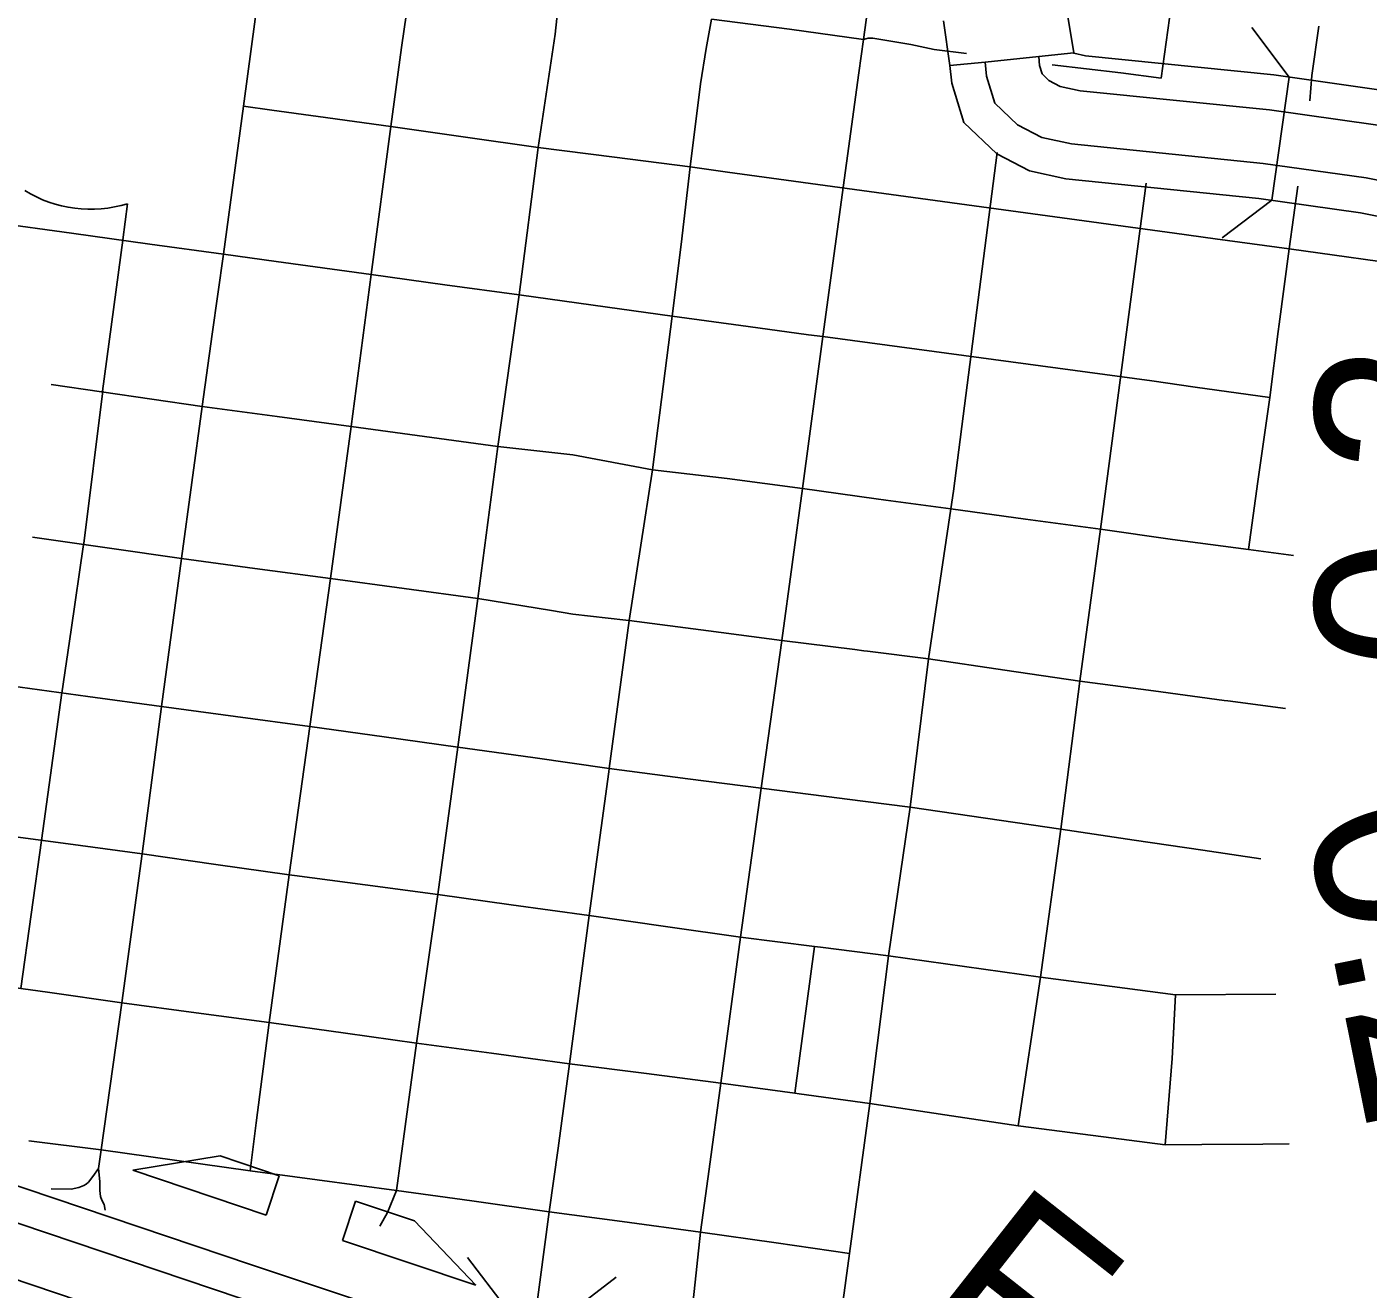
# Model space of a CAD drawing. Extents: x -19 to 366, y -4 to 359.
# Drawn here: x 154.983 to 155.596, y 190.839 to 191.416 of the extents above; entities that cross this region are included whole.
import ezdxf

# ---------------------------------------------------------------- set-up
doc = ezdxf.new("R2010")
doc.units = 0
for name, color, linetype in [('R_Contour Annot', 7, 'Continuous'), ('R_Draft', 7, 'Continuous'), ('R_Exist Surface Annot', 7, 'Continuous'), ('R_No Plot', 7, 'Continuous'), ('R_Striping', 7, 'Continuous'), ('R_Water', 7, 'Continuous'), ('R_Xsect Slope', 7, 'Continuous'), ('Sheet Fence', 7, 'Continuous'), ('T_Vehicle Path Lt Minor', 7, 'Continuous')]:
    doc.layers.add(name, color=color, linetype=linetype)

msp = doc.modelspace()

# ---------------------------------------------------------------- linework, layer by layer
at = {"layer": 'R_Contour Annot'}
for points in [[(155.40173, 191.41876), (155.40471, 191.39823), (155.42072, 191.39987), (155.44522, 191.40238), (155.46123, 191.40403), (155.45852, 191.42063)], [(155.66344, 191.32842), (155.65057, 191.33277), (155.61525, 191.34282), (155.59486, 191.3469), (155.5477, 191.35354), (155.46022, 191.36244), (155.44661, 191.36542), (155.43549, 191.37122), (155.42516, 191.38102), (155.42139, 191.39341), (155.42072, 191.39987), (155.40471, 191.39823)], [(155.40471, 191.39823), (155.40553, 191.39022), (155.41099, 191.37226), (155.42604, 191.35799), (155.44106, 191.35015), (155.45767, 191.34652), (155.54576, 191.33756), (155.59216, 191.33103), (155.61147, 191.32716), (155.64578, 191.3174), (155.66351, 191.3114)], [(155.65906, 191.3727), (155.62484, 191.38243), (155.6017, 191.38706), (155.5526, 191.39398), (155.46665, 191.40272), (155.46125, 191.4039), (155.46123, 191.40403), (155.44522, 191.40238)], [(155.44522, 191.40238), (155.44564, 191.39829), (155.44682, 191.39441), (155.44993, 191.39146), (155.45508, 191.38877), (155.46411, 191.38679), (155.55066, 191.37799), (155.599, 191.37118), (155.62105, 191.36677), (155.65789, 191.35629), (155.66083, 191.3553)]]:
    msp.add_lwpolyline(points, dxfattribs=at)
at = {"layer": 'R_Draft'}
for p, q in [((155.02903, 191.33516), (155.02686, 191.31859)), ((155.02685, 191.31854), (155.01767, 191.24944)), ((155.02686, 191.31859), (155.02685, 191.31854)), ((155.01769, 191.24964), (155.00905, 191.17993)), ((155.01767, 191.24944), (155.01769, 191.24964)), ((155.00898, 191.17939), (155.00325, 191.14052)), ((155.00905, 191.17993), (155.00898, 191.17939)), ((155.00325, 191.14053), (154.99898, 191.11146)), ((155.00325, 191.14052), (155.00325, 191.14053)), ((154.99901, 191.1117), (154.9898, 191.04428)), ((154.99898, 191.11146), (154.99901, 191.1117)), ((154.98979, 191.04418), (154.98028, 190.97656)), ((154.9898, 191.04428), (154.98979, 191.04418))]:
    msp.add_line(p, q, dxfattribs=at)
msp.add_arc((155.01213, 191.38941), 0.05682, 238.05182, 287.30061, dxfattribs=at)
at = {"layer": 'R_Exist Surface Annot'}
for points in [[(155.13173, 190.83505), (155.0856, 190.85034), (154.96953, 190.88947)], [(154.96872, 190.87275), (154.96709, 190.8733), (155.08049, 190.83507), (155.12673, 190.81975)], [(155.11892, 190.7964), (155.07269, 190.81172), (154.96356, 190.84851)]]:
    msp.add_lwpolyline(points, dxfattribs=at)
at = {"layer": 'R_Striping'}
for points in [[(155.09195, 191.44726), (155.09072, 191.44456), (155.08196, 191.37968)], [(155.37055, 191.44928), (155.36954, 191.44236), (155.36516, 191.41017)], [(155.15879, 191.43809), (155.15415, 191.40644), (155.14933, 191.37036)], [(155.22539, 191.42941), (155.22551, 191.42399), (155.22435, 191.41266), (155.21664, 191.36085)], [(155.50578, 191.42546), (155.50122, 191.39249)], [(155.29577, 191.41943), (155.29332, 191.40613), (155.29071, 191.38998), (155.28609, 191.35201)], [(155.29577, 191.41943), (155.33143, 191.41493)], [(155.33143, 191.41493), (155.36516, 191.41017)], [(155.36516, 191.41017), (155.36734, 191.41071), (155.36942, 191.41078), (155.38678, 191.40784), (155.39752, 191.4056)], [(155.57325, 191.41625), (155.57006, 191.39372), (155.56901, 191.38213)], [(155.36516, 191.41017), (155.36306, 191.3949)], [(155.39752, 191.4056), (155.41231, 191.40374)], [(155.45142, 191.39863), (155.4828, 191.39487), (155.50122, 191.39249)], [(155.36306, 191.3949), (155.34669, 191.27455), (155.33737, 191.20505)], [(155.08196, 191.37968), (155.0728, 191.31211)], [(155.11604, 191.37496), (155.0949, 191.37789), (155.08196, 191.37968)], [(155.14933, 191.37036), (155.11604, 191.37496)], [(155.14933, 191.37036), (155.14036, 191.3028)], [(155.18342, 191.36554), (155.14933, 191.37036)], [(155.21664, 191.36085), (155.18342, 191.36554)], [(155.21664, 191.36085), (155.20795, 191.29347)], [(155.25147, 191.35642), (155.21664, 191.36085)], [(155.28609, 191.35201), (155.25147, 191.35642)], [(155.42619, 191.35849), (155.40628, 191.20385), (155.4051, 191.19578)], [(155.28609, 191.35201), (155.28198, 191.31655), (155.27787, 191.28371)], [(155.28609, 191.35201), (155.3031, 191.34955)], [(155.3031, 191.34955), (155.50724, 191.32167), (155.52582, 191.31905)], [(155.49437, 191.3446), (155.47347, 191.1865)], [(155.56359, 191.34323), (155.55957, 191.31449)], [(155.00338, 191.32166), (154.96774, 191.32654)], [(155.03922, 191.31673), (155.00338, 191.32166)], [(155.52582, 191.31905), (155.55957, 191.31449)], [(155.0728, 191.31211), (155.03922, 191.31673)], [(155.55957, 191.31449), (155.55505, 191.28016), (155.55463, 191.27678), (155.55084, 191.24666)], [(155.55957, 191.31449), (155.62071, 191.30597), (155.62748, 191.30542)], [(155.0728, 191.31211), (155.06776, 191.2756), (155.06318, 191.24252)], [(155.14036, 191.3028), (155.09696, 191.30878), (155.0728, 191.31211)], [(155.14036, 191.3028), (155.13114, 191.23339)], [(155.17397, 191.29816), (155.14036, 191.3028)], [(155.20795, 191.29347), (155.17397, 191.29816)], [(155.20795, 191.29347), (155.19816, 191.22425)], [(155.24175, 191.28875), (155.20795, 191.29347)], [(155.27787, 191.28371), (155.24175, 191.28875)], [(155.27787, 191.28371), (155.26886, 191.21362)], [(155.27787, 191.28371), (155.31249, 191.2791)], [(155.31249, 191.2791), (155.34001, 191.2752), (155.34669, 191.27455), (155.49689, 191.25415)], [(155.06318, 191.24252), (154.9942, 191.25255)], [(155.49689, 191.25415), (155.51662, 191.25132)], [(155.51662, 191.25132), (155.55084, 191.24666)], [(155.55084, 191.24666), (155.54534, 191.20827), (155.54106, 191.1772)], [(155.06318, 191.24252), (155.05366, 191.17299)], [(155.09745, 191.23792), (155.06318, 191.24252)], [(155.13114, 191.23339), (155.09745, 191.23792)], [(155.13114, 191.23339), (155.1218, 191.16394)], [(155.19816, 191.22425), (155.13114, 191.23339)], [(155.19816, 191.22425), (155.18905, 191.15481)], [(155.2325, 191.22035), (155.19816, 191.22425)], [(155.26886, 191.21362), (155.2325, 191.22035)], [(155.26886, 191.21362), (155.25823, 191.14475)], [(155.26886, 191.21362), (155.30287, 191.2096)], [(155.30287, 191.2096), (155.33737, 191.20505)], [(155.33737, 191.20505), (155.32791, 191.13565)], [(155.33737, 191.20505), (155.37098, 191.20031)], [(155.37098, 191.20031), (155.37536, 191.19973), (155.4051, 191.19578)], [(155.4051, 191.19578), (155.39496, 191.12715)], [(155.4051, 191.19578), (155.43925, 191.19108)], [(155.43925, 191.19108), (155.47347, 191.1865)], [(155.47347, 191.1865), (155.46399, 191.11708)], [(155.47347, 191.1865), (155.50639, 191.18181)], [(155.02078, 191.17775), (154.98556, 191.18284)], [(155.05366, 191.17299), (155.02078, 191.17775)], [(155.50639, 191.18181), (155.54106, 191.1772)], [(155.05366, 191.17299), (155.0445, 191.10541)], [(155.08716, 191.16854), (155.05366, 191.17299)], [(155.54106, 191.1772), (155.56161, 191.17436)], [(155.1218, 191.16394), (155.08716, 191.16854)], [(155.1218, 191.16394), (155.11227, 191.09625)], [(155.18905, 191.15481), (155.1218, 191.16394)], [(155.18905, 191.15481), (155.17988, 191.08688)], [(155.22271, 191.14924), (155.18905, 191.15481)], [(155.25823, 191.14475), (155.25666, 191.14493), (155.23249, 191.14763), (155.22271, 191.14924)], [(155.25823, 191.14475), (155.24909, 191.07716)], [(155.25823, 191.14475), (155.29441, 191.14002)], [(155.29441, 191.14002), (155.32791, 191.13565)], [(155.32791, 191.13565), (155.3185, 191.06807)], [(155.32791, 191.13565), (155.36129, 191.13142)], [(155.36129, 191.13142), (155.36533, 191.13091), (155.367, 191.1307)], [(155.367, 191.1307), (155.39496, 191.12715)], [(155.39496, 191.12715), (155.38658, 191.05952)], [(155.39496, 191.12715), (155.42969, 191.12209)], [(155.42969, 191.12209), (155.46399, 191.11708)], [(155.46399, 191.11708), (155.45528, 191.04941)], [(155.46399, 191.11708), (155.49773, 191.11255)], [(155.01087, 191.11004), (154.97556, 191.1149)], [(155.0445, 191.10541), (155.01087, 191.11004)], [(155.49773, 191.11255), (155.53, 191.10823), (155.53161, 191.10801), (155.55798, 191.10447)], [(155.0445, 191.10541), (155.03576, 191.03807)], [(155.07841, 191.10083), (155.0445, 191.10541)], [(155.11227, 191.09625), (155.07841, 191.10083)], [(155.11227, 191.09625), (155.10293, 191.02851)], [(155.14628, 191.09154), (155.11227, 191.09625)], [(155.17988, 191.08688), (155.14628, 191.09154)], [(155.17988, 191.08688), (155.1707, 191.01951)], [(155.21415, 191.08207), (155.17988, 191.08688)], [(155.24909, 191.07716), (155.21415, 191.08207)], [(155.24909, 191.07716), (155.24888, 191.07555), (155.2399, 191.00996)], [(155.24909, 191.07716), (155.28495, 191.07246)], [(155.28495, 191.07246), (155.3185, 191.06807)], [(155.3185, 191.06807), (155.30904, 191.00004)], [(155.3185, 191.06807), (155.35551, 191.06343), (155.35646, 191.06331)], [(155.35646, 191.06331), (155.38658, 191.05952)], [(155.38658, 191.05952), (155.37663, 190.9915)], [(155.38658, 191.05952), (155.45528, 191.04941)], [(155.45528, 191.04941), (155.44601, 190.98179)], [(155.45528, 191.04941), (155.4889, 191.04444)], [(155.00185, 191.04267), (154.96635, 191.04748)], [(155.03576, 191.03807), (155.00185, 191.04267)], [(155.4889, 191.04444), (155.52013, 191.03982), (155.54668, 191.0359)], [(155.03576, 191.03807), (155.02642, 190.97013)], [(155.06939, 191.03328), (155.03576, 191.03807)], [(155.10293, 191.02851), (155.06939, 191.03328)], [(155.10293, 191.02851), (155.09377, 190.96104)], [(155.13762, 191.0239), (155.10535, 191.02819), (155.10293, 191.02851)], [(155.1707, 191.01951), (155.13762, 191.0239)], [(155.1707, 191.01951), (155.16109, 190.9517)], [(155.20427, 191.01488), (155.1707, 191.01951)], [(155.2399, 191.00996), (155.20427, 191.01488)], [(155.2399, 191.00996), (155.23098, 190.94224)], [(155.2399, 191.00996), (155.27586, 191.00481)], [(155.27586, 191.00481), (155.30904, 191.00004)], [(155.30904, 191.00004), (155.30007, 190.93337)], [(155.30904, 191.00004), (155.34283, 190.99578)], [(155.34283, 190.99578), (155.33379, 190.92875)], [(155.34283, 190.99578), (155.34561, 190.99543), (155.37663, 190.9915)], [(155.37663, 190.9915), (155.36811, 190.92405)], [(155.37663, 190.9915), (155.44601, 190.98179)], [(155.44601, 190.98179), (155.43584, 190.91386)], [(155.44601, 190.98179), (155.47872, 190.97751)], [(154.99244, 190.97488), (154.95683, 190.97986)], [(155.47872, 190.97751), (155.50764, 190.97373)], [(155.02642, 190.97013), (154.99244, 190.97488)], [(155.02642, 190.97013), (155.01706, 190.90296)], [(155.06043, 190.96554), (155.02642, 190.97013)], [(155.50764, 190.97373), (155.50619, 190.94456), (155.50303, 190.90525)], [(155.50764, 190.97373), (155.55353, 190.97398)], [(155.09377, 190.96104), (155.06043, 190.96554)], [(155.09377, 190.96104), (155.08784, 190.9152)], [(155.12863, 190.9562), (155.09377, 190.96104)], [(155.16109, 190.9517), (155.12863, 190.9562)], [(155.16109, 190.9517), (155.15591, 190.91356), (155.15193, 190.88435)], [(155.19529, 190.94707), (155.16109, 190.9517)], [(155.23098, 190.94224), (155.19529, 190.94707)], [(155.23098, 190.94224), (155.22567, 190.90372), (155.22166, 190.87457)], [(155.23098, 190.94224), (155.26603, 190.93774)], [(155.26603, 190.93774), (155.30007, 190.93337)], [(155.30007, 190.93337), (155.29467, 190.894), (155.29071, 190.86534)], [(155.30007, 190.93337), (155.33379, 190.92875)], [(155.33379, 190.92875), (155.33584, 190.92847), (155.36811, 190.92405)], [(155.36811, 190.92405), (155.35874, 190.85558)], [(155.36811, 190.92405), (155.40237, 190.9189)], [(155.08784, 190.9152), (155.08502, 190.89329)], [(155.40237, 190.9189), (155.43584, 190.91386)], [(155.43584, 190.91386), (155.47008, 190.90947)], [(155.47008, 190.90947), (155.50303, 190.90525)], [(155.01706, 190.90296), (154.984, 190.90708)], [(155.01706, 190.90296), (155.01576, 190.89439)], [(155.08502, 190.89329), (155.01706, 190.90296)], [(155.50303, 190.90525), (155.51967, 190.90534)], [(155.51967, 190.90534), (155.54755, 190.90548), (155.55961, 190.90562)], [(155.01576, 190.89439), (155.01319, 190.89067), (155.01125, 190.88815), (155.01019, 190.88717), (155.0091, 190.88657), (155.0068, 190.88571), (155.0033, 190.885), (154.9942, 190.88501)], [(155.01576, 190.89439), (155.01639, 190.88837), (155.01644, 190.88433), (155.01671, 190.8816), (155.01733, 190.87986), (155.01833, 190.8779), (155.01886, 190.87537)], [(155.15193, 190.88435), (155.11564, 190.8892), (155.08502, 190.89329)], [(155.15193, 190.88435), (155.14778, 190.87425), (155.14432, 190.868)], [(155.18625, 190.87954), (155.15193, 190.88435)], [(155.22166, 190.87457), (155.18625, 190.87954)], [(155.22166, 190.87457), (155.21345, 190.81259)], [(155.22166, 190.87457), (155.25497, 190.87012)], [(155.25497, 190.87012), (155.29071, 190.86534)], [(155.29071, 190.86534), (155.28741, 190.83397), (155.28368, 190.80833), (155.28174, 190.79256)], [(155.29071, 190.86534), (155.32535, 190.86037)], [(155.32535, 190.86037), (155.35874, 190.85558)], [(155.35874, 190.85558), (155.34965, 190.78825)]]:
    msp.add_lwpolyline(points, dxfattribs=at)
at = {"layer": 'R_Water'}
for p, q in [((155.55967, 191.39298), (155.54258, 191.41567)), ((155.55175, 191.33672), (155.55967, 191.39298)), ((155.55175, 191.33672), (155.52906, 191.31963))]:
    msp.add_line(p, q, dxfattribs=at)
for points in [[(155.20158, 190.83113), (155.1843, 190.85368)], [(155.25229, 190.84467), (155.22974, 190.82739)]]:
    msp.add_lwpolyline(points, dxfattribs=at)
at = {"layer": 'R_Xsect Slope'}
for p, q in [((155.07139, 190.90009), (155.03143, 190.89354)), ((155.09832, 190.89103), (155.07139, 190.90009)), ((155.03143, 190.89354), (155.09229, 190.87308)), ((155.09229, 190.87308), (155.09832, 190.89103)), ((155.12718, 190.86154), (155.1332, 190.8795)), ((155.1332, 190.8795), (155.16014, 190.87047)), ((155.16014, 190.87047), (155.18806, 190.84114)), ((155.18806, 190.84114), (155.12718, 190.86154))]:
    msp.add_line(p, q, dxfattribs=at)
at = {"layer": 'Sheet Fence'}
for points in [[(156.50946, 189.3937), (156.44759, 191.65634), (156.2114, 200.27623), (155.97446, 208.89626), (155.73678, 217.51643), (155.49836, 226.13674), (155.2592, 234.75719), (155.01929, 243.37778), (154.77865, 251.9985), (154.53727, 260.61937), (154.29515, 269.24038), (154.0523, 277.86152), (153.80871, 286.48281), (153.56438, 295.10424), (153.31933, 303.72581), (153.07354, 312.34752), (152.82702, 320.96938), (152.57978, 329.59137), (152.3318, 338.21351), (152.0831, 346.83579)], [(0, 189.51617), (7.11214, 189.52059), (14.22427, 189.53386), (21.33637, 189.55597), (28.44845, 189.58693), (35.56048, 189.62672), (42.67245, 189.67537), (49.78436, 189.73285), (56.89619, 189.79918), (64.00793, 189.87436), (71.11958, 189.95838), (78.23111, 190.05124), (85.34253, 190.15294), (92.45381, 190.26349), (99.56495, 190.38288), (106.67593, 190.51112), (113.78675, 190.6482), (120.89739, 190.79412), (128.00785, 190.94888), (135.11811, 191.11248), (142.22816, 191.28493), (149.33799, 191.46621), (156.44759, 191.65634), (163.55694, 191.85531), (170.66605, 192.06312), (177.77489, 192.27977), (184.88345, 192.50526), (191.99173, 192.73959), (199.09971, 192.98276), (206.20739, 193.23477), (213.31474, 193.49561), (220.42177, 193.7653), (227.52845, 194.04382), (234.63479, 194.33118), (241.74076, 194.62738), (248.84635, 194.93241), (255.95157, 195.24628), (263.05638, 195.56898), (270.16079, 195.90052), (277.26478, 196.24089), (284.36834, 196.5901), (291.47147, 196.94814), (298.57414, 197.31501), (305.67635, 197.69072), (312.77809, 198.07525), (319.87934, 198.46862), (326.9801, 198.87082), (334.08035, 199.28185), (341.18009, 199.7017)], [(0, 180.89994), (7.12284, 180.90436), (14.24566, 180.9176), (21.36847, 180.93968), (28.49124, 180.97058), (35.61397, 181.01031), (42.73664, 181.05888), (49.85925, 181.11627), (56.98178, 181.18249), (64.10422, 181.25754), (71.22656, 181.34142), (78.3488, 181.43413), (85.47091, 181.53567), (92.5929, 181.64603), (99.71474, 181.76523), (106.83643, 181.89325), (113.95795, 182.0301), (121.0793, 182.17578), (128.20046, 182.33029), (135.32143, 182.49362), (142.44218, 182.66579), (149.56272, 182.84677), (156.68303, 183.03659), (163.8031, 183.23523), (170.92291, 183.4427), (178.04247, 183.65899), (185.16175, 183.88411), (192.28074, 184.11805), (199.39944, 184.36082), (206.51784, 184.61242), (213.63591, 184.87283), (220.75366, 185.14207), (227.87107, 185.42014), (234.98813, 185.70702), (242.10483, 186.00273), (249.22115, 186.30726), (256.33709, 186.62061), (263.45264, 186.94279), (270.56779, 187.27378), (277.68251, 187.61359), (284.79682, 187.96222), (291.91068, 188.31967), (299.02409, 188.68594), (306.13705, 189.06103), (313.24954, 189.44494), (320.36154, 189.83766), (327.47305, 190.23919), (334.58406, 190.64954), (341.69455, 191.06871)]]:
    msp.add_spline(points, degree=3, dxfattribs=at)

# ---------------------------------------------------------------- texts
at = {"layer": 'R_No Plot'}
msp.add_text('FCA', height=0.08, rotation=321.79713, dxfattribs=at).set_placement((155.38688, 190.82705))
at = {"layer": 'T_Vehicle Path Lt Minor'}
for rotation, p in [(90, (155.6516, 191.12251)), (281.38758, (155.56666, 191.05573))]:
    msp.add_text('0.2', height=0.08, rotation=rotation, dxfattribs=at).set_placement(p)

doc.saveas('drawing.dxf')
